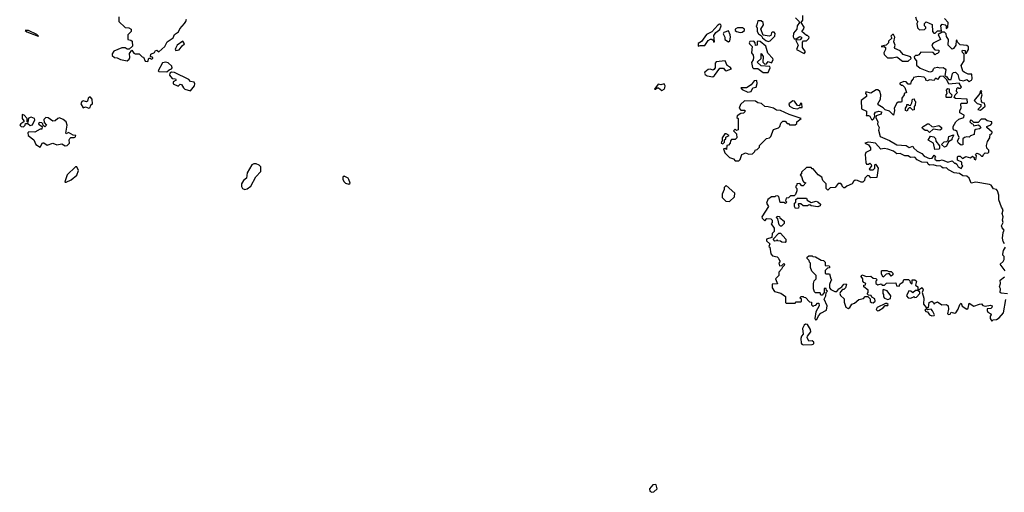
# Model space of a CAD drawing. Extents: x 2029826 to 2248070, y 228728 to 402406.
# Tile 262 of 368: x 2177472 to 2186186, y 233064 to 237250. Entities that reach past the tile are written whole.
import ezdxf

# ---------------------------------------------------------------- set-up
doc = ezdxf.new("R2010")
doc.units = 0

msp = doc.modelspace()

# ---------------------------------------------------------------- linework, layer by layer
at = {"layer": '0CON10XD'}
for points in [[(2178350, 237275), (2178350, 237235), (2178405, 237180), (2178437, 237177), (2178460, 237165), (2178460, 237145), (2178430, 237115), (2178430, 237075), (2178455, 237070), (2178468.3, 237058.3), (2178470, 237015), (2178441.7, 236988.3), (2178425, 236987.5), (2178405, 237000), (2178375, 237000), (2178305, 236970), (2178291.7, 236948.3), (2178292, 236932), (2178310, 236915), (2178335, 236912.5), (2178366, 236896), (2178424, 236886), (2178440, 236900), (2178446.4, 236916.4), (2178445, 236950), (2178465, 236980), (2178483.6, 236953.6), (2178495, 236947.5), (2178528.3, 236948.3), (2178555, 236920), (2178568.3, 236918.3), (2178583.6, 236883.6), (2178605, 236880)], [(2184337.5, 237265), (2184370, 237235), (2184373.3, 237225), (2184353.3, 237195), (2184350, 237165), (2184320.5, 237129.6), (2184317, 237097), (2184325, 237080), (2184345, 237080), (2184375, 237100), (2184390, 237095), (2184390, 237085), (2184378.3, 237071.7), (2184345, 237070), (2184340, 237065), (2184360, 237025), (2184347.5, 236985), (2184415, 236950)], [(2184415, 236950), (2184427.5, 236965), (2184400, 237005), (2184398.3, 237051.7), (2184408.3, 237061.7), (2184435, 237062.5), (2184456.1, 237083.9), (2184457.5, 237095), (2184445, 237110), (2184435, 237110), (2184392.5, 237145), (2184412, 237168), (2184414.2, 237185), (2184386.7, 237225), (2184402, 237245), (2184401.7, 237288.3)], [(2185400, 237275), (2185410, 237245), (2185420, 237235), (2185412.5, 237215), (2185417.5, 237177.5), (2185435, 237160), (2185478.3, 237161.7), (2185490, 237175), (2185490, 237185), (2185480, 237195), (2185480, 237215), (2185495, 237230), (2185548.3, 237208.3), (2185550, 237145), (2185561.7, 237131.7), (2185575, 237130)], [(2185575, 237130), (2185595, 237150), (2185628.3, 237151.7), (2185622.5, 237195), (2185635, 237210), (2185663, 237203), (2185670, 237195), (2185671.7, 237171.7), (2185687, 237183), (2185690, 237225), (2185655, 237260)], [(2178605, 236880), (2178615, 236910), (2178628.3, 236908.3), (2178635, 236900), (2178650, 236905), (2178650, 236915), (2178630, 236925), (2178632.5, 236945), (2178665, 236960), (2178675, 236977.5), (2178685, 236980), (2178705, 236963.8), (2178757.8, 237012.2), (2178778.8, 237055), (2178831.1, 237088.9), (2178841.9, 237118.1), (2178876.4, 237143.6), (2178890, 237170), (2178931.2, 237215), (2178942, 237235), (2178948.8, 237255)], [(2183475, 237014), (2183495, 237020.8), (2183535, 237020), (2183563.8, 237065), (2183585, 237076), (2183596.7, 237076.7), (2183608.3, 237068.3), (2183615, 237050), (2183620, 237055), (2183615, 237110), (2183633.2, 237136.8), (2183667.6, 237162.4), (2183680, 237195), (2183678, 237208), (2183665, 237209.2), (2183649.4, 237200.6), (2183598.8, 237141.2), (2183550.5, 237119.6), (2183505, 237056.7), (2183475, 237040), (2183475, 237014)], [(2183847, 237137), (2183865, 237140), (2183887.5, 237155), (2183887.5, 237165), (2183867.3, 237177.3), (2183823.6, 237176.4), (2183802.5, 237165), (2183802.5, 237155), (2183815, 237146.7), (2183847, 237137)], [(2184095, 237057.5), (2184115, 237062.5), (2184156.1, 237103.9), (2184158.3, 237128.3), (2184148.3, 237138.3), (2184135, 237140), (2184126.4, 237133.6), (2184119.3, 237110.7), (2184106.1, 237103.9), (2184051.7, 237111.7), (2184030, 237165), (2184053.3, 237205), (2184052.5, 237225), (2184035, 237240), (2184005, 237240), (2183997, 237203), (2183990, 237195), (2184000, 237175), (2184000, 237145), (2184010, 237125), (2184038.3, 237108.3), (2184045, 237090), (2184076.4, 237066.4), (2184095, 237057.5)], [(2177635, 237103.3), (2177640, 237105), (2177625, 237118.8), (2177550, 237155), (2177520, 237155), (2177535, 237141.2), (2177635, 237103.3)], [(2183745, 237053.3), (2183757.7, 237062.3), (2183761.2, 237095), (2183760, 237115), (2183745, 237150), (2183705, 237136.7), (2183697.5, 237125), (2183712.5, 237095), (2183713.3, 237075), (2183745, 237053.3)], [(2185335, 236882.5), (2185360, 236905), (2185355, 236920), (2185291.7, 236941.7), (2185263, 236973), (2185217.5, 236995), (2185212.5, 237005), (2185220, 237025), (2185207.5, 237055), (2185217.5, 237095), (2185205, 237120), (2185195, 237120), (2185182.5, 237105), (2185190, 237085), (2185161.7, 237058.3), (2185160, 237045), (2185140, 237025), (2185100, 237015), (2185100, 237010), (2185121.7, 237011.7), (2185133, 237003), (2185134, 236985), (2185118.8, 236955), (2185121.7, 236941.7), (2185153, 236913), (2185195, 236912.5), (2185235, 236920), (2185283.6, 236883.6), (2185335, 236882.5)], [(2185875, 236702.5), (2185896.4, 236713.6), (2185902.5, 236725), (2185898.3, 236768.3), (2185865, 236767.5), (2185830, 236785), (2185820, 236795), (2185802.5, 236845), (2185830, 236885), (2185830, 236945), (2185815, 236960), (2185812.5, 236975), (2185815, 236980), (2185838.3, 236978.3), (2185840, 236955), (2185848.3, 236951.7), (2185870, 236985), (2185868.3, 237008.3), (2185855, 237020), (2185795, 237027.5), (2185771.7, 237051.7), (2185765, 237070), (2185760, 237065), (2185757, 237023), (2185736.4, 236993.6), (2185725, 236990), (2185690, 237025), (2185692.5, 237075), (2185675, 237100), (2185670, 237125), (2185655, 237140), (2185635, 237140), (2185601.7, 237118.3), (2185620, 237075), (2185555, 237042.5), (2185543, 237027), (2185553, 237003), (2185571.7, 236981.7), (2185605, 236980), (2185607, 236963), (2185595, 236950), (2185581.7, 236948.3), (2185575, 236940), (2185555, 236960), (2185448.3, 236961.7), (2185430, 236940), (2185417.5, 236932.5), (2185398.3, 236931.7), (2185388.3, 236921.7), (2185390, 236905), (2185410, 236885), (2185407.5, 236847.5), (2185441.2, 236821.2), (2185515, 236790), (2185535, 236787.5), (2185553, 236797), (2185557.5, 236815), (2185567.7, 236822.3), (2185595, 236828.6), (2185615, 236822.5), (2185645.8, 236825.8), (2185663.3, 236815), (2185667.5, 236805), (2185660, 236755), (2185677.5, 236745), (2185691.7, 236721.7), (2185715, 236720), (2185727.5, 236772.5), (2185735, 236780.8), (2185755, 236784), (2185773.3, 236763.3), (2185786.4, 236716.4), (2185825, 236708.8), (2185855, 236718.8), (2185875, 236702.5)], [(2178855, 236977.5), (2178885, 236983.3), (2178910.7, 237019.3), (2178930, 237035), (2178915, 237060), (2178866.2, 237025), (2178850, 236995), (2178847.5, 236985), (2178855, 236977.5)], [(2184051.2, 236781.2), (2184095, 236782.5), (2184112.5, 236825), (2184110, 236835), (2184035, 236840), (2183997.5, 236875), (2184032.5, 236905), (2184035, 236950), (2184052.5, 236925), (2184048.8, 236875), (2184065, 236856.7), (2184080, 236860), (2184095, 236880), (2184125, 236867.5), (2184140, 236895), (2184137, 236907), (2184093.9, 236953.9), (2184074.1, 237014.1), (2184025, 237057.5), (2184005, 237060), (2184000, 237055), (2184000, 237025), (2183985, 237020), (2183980, 237045), (2183969.3, 237059.3), (2183935, 237058), (2183929.2, 237045), (2183932, 237035), (2183953.8, 237013.8), (2183947, 236957), (2183963.8, 236935), (2183965.8, 236915.8), (2183963.3, 236895), (2183948, 236872), (2183955.8, 236825.8), (2183965, 236816.7), (2184005, 236817.5), (2184051.2, 236781.2)], [(2178775, 236787.5), (2178793.9, 236806.1), (2178815.9, 236814.1), (2178822, 236825), (2178819.5, 236839.6), (2178787, 236867), (2178765, 236873.3), (2178735, 236868.8), (2178698.3, 236798.3), (2178705, 236792.5), (2178775, 236787.5)], [(2183605, 236743.3), (2183620, 236755), (2183668.6, 236821.4), (2183702, 236822), (2183715, 236800), (2183725, 236796.7), (2183770, 236815), (2183759.3, 236829.3), (2183734.3, 236844.3), (2183716, 236886), (2183635, 236876), (2183627.5, 236865), (2183626, 236825), (2183615, 236810), (2183605, 236803.3), (2183585, 236812), (2183565, 236810), (2183536.2, 236785), (2183533.3, 236775), (2183538.8, 236765), (2183555, 236752.5), (2183605, 236743.3)], [(2178985, 236620), (2179018.8, 236665), (2179021.7, 236681.7), (2179016.4, 236696.4), (2178985, 236703.3), (2178968.8, 236718.8), (2178842.3, 236782.3), (2178816.2, 236783.8), (2178800, 236775), (2178798.3, 236758.3), (2178820.5, 236730.4), (2178850, 236725), (2178857.5, 236715), (2178831.2, 236698.8), (2178830.7, 236680.7), (2178875, 236662.5), (2178892, 236678), (2178905, 236676.2), (2178921.2, 236645), (2178934.2, 236634.2), (2178985, 236620)], [(2185805, 235932.5), (2185820, 235955), (2185810, 235965), (2185808.3, 235988.3), (2185770, 236005), (2185770, 236035), (2185775, 236040), (2185795, 236040), (2185815, 236020), (2185845, 236037.5), (2185885, 236027.5), (2185905, 236040), (2185918.3, 236028.3), (2185920, 236015), (2185935, 236010), (2185940, 236045), (2185930, 236055), (2185942.5, 236067.5), (2185965, 236060), (2185985, 236040), (2185995, 236040), (2186000, 236055), (2186015, 236070), (2186035, 236067.5), (2186050, 236075), (2186050, 236095), (2186031.7, 236111.7), (2186027.5, 236135), (2186038.3, 236171.7), (2186057, 236203), (2186060, 236235), (2186075, 236240), (2186076.7, 236255), (2186030, 236295), (2186030, 236305), (2186065, 236320), (2186075, 236330), (2186076.4, 236346.4), (2186033, 236353), (2186015, 236370), (2185981.7, 236368.3), (2185955, 236340), (2185915, 236340), (2185898.3, 236358.3), (2185885, 236360), (2185880, 236345), (2185895, 236330), (2185908.3, 236328.3), (2185915, 236310), (2185955, 236320), (2185970, 236310), (2185977, 236293), (2185965, 236282.5), (2185932.5, 236277.5), (2185921.7, 236268.3), (2185918.3, 236231.7), (2185885, 236220), (2185875, 236210), (2185855, 236212.5), (2185833.8, 236206.2), (2185820, 236195), (2185818.3, 236141.7), (2185805, 236140), (2185780, 236155), (2185772.5, 236175), (2185787, 236207), (2185773, 236233), (2185768.3, 236258.3), (2185755, 236270), (2185741.7, 236271.7), (2185733, 236283), (2185732.5, 236305), (2185757.5, 236345), (2185781.7, 236368.3), (2185826.7, 236383.3), (2185830, 236405), (2185792.5, 236425), (2185793.3, 236445), (2185803.3, 236465), (2185800, 236505), (2185805, 236510), (2185855, 236510), (2185860, 236515), (2185857, 236547), (2185755, 236552.5), (2185741.7, 236561.7), (2185750, 236585), (2185770, 236605), (2185762.5, 236615), (2185765, 236640), (2185775, 236650), (2185783, 236643), (2185797, 236643), (2185806.4, 236653.6), (2185785, 236687.5), (2185695, 236680), (2185678.3, 236718.3), (2185645, 236750), (2185613.9, 236746.1), (2185595, 236720), (2185585, 236730), (2185575, 236730), (2185565, 236710), (2185525, 236717.5), (2185505, 236707.5), (2185490, 236715), (2185490, 236725), (2185475, 236740), (2185425, 236747.5), (2185381.7, 236738.3), (2185380, 236725), (2185360, 236705), (2185355, 236680), (2185335, 236680), (2185318.3, 236698.3), (2185295, 236702.5), (2185261.7, 236688.3), (2185261.7, 236681.7), (2185275, 236670), (2185285, 236670), (2185305, 236650), (2185320, 236605), (2185300, 236595), (2185300, 236585), (2185280, 236555), (2185280, 236525), (2185275, 236520), (2185245, 236520), (2185235, 236510), (2185210, 236465), (2185212.5, 236445), (2185205, 236403.3), (2185170.7, 236440.7), (2185131.7, 236451.7), (2185115, 236470), (2185070, 236495), (2185067.5, 236505), (2185090, 236545), (2185094, 236585), (2185085, 236612.5), (2185065, 236630), (2185051.7, 236628.3), (2185005, 236600), (2184960, 236610), (2184957.5, 236595), (2184966.7, 236585), (2184965, 236570), (2184920, 236535), (2184921.7, 236461.7), (2184965, 236440), (2184967.5, 236412.5), (2184961.7, 236401.7), (2184985, 236402.5), (2184996.4, 236396.4), (2185010, 236365), (2185017, 236363), (2185030, 236375), (2185040, 236395), (2185037.5, 236415), (2185045, 236430), (2185075, 236440), (2185100, 236435), (2185096.4, 236413.6), (2185053, 236397), (2185047.5, 236385), (2185067.5, 236345), (2185062.5, 236325), (2185077.5, 236295), (2185072.5, 236272.5), (2185087.5, 236215), (2185170, 236180), (2185235, 236140.8), (2185316.1, 236136.1), (2185345, 236117.5), (2185375, 236130), (2185382.5, 236115), (2185414.2, 236084.2), (2185456.7, 236065), (2185475, 236041.2), (2185525, 236021.2), (2185547.5, 236022.5), (2185565, 236050), (2185580, 236035), (2185571.7, 236028.3), (2185570, 236015), (2185585, 236003.3), (2185615, 236002.5), (2185635, 236010), (2185685, 235987.5), (2185725, 236000), (2185745, 235980), (2185755, 235980), (2185765, 235970), (2185777, 235947), (2185805, 235932.5)], [(2183155, 236622.5), (2183175, 236634.2), (2183180.8, 236645), (2183183.8, 236665), (2183175, 236682.5), (2183145, 236672.5), (2183122.5, 236677.5), (2183090, 236635), (2183100, 236635), (2183112.5, 236647.5), (2183125, 236647.5), (2183155, 236622.5)], [(2183915, 236608), (2183945, 236612.5), (2183960, 236645), (2183988.3, 236651.7), (2183997.5, 236685), (2183995, 236710), (2183971.7, 236708.3), (2183946.4, 236673.6), (2183903.9, 236646.1), (2183853.8, 236646.2), (2183865, 236631.2), (2183915, 236608)], [(2178085, 236467.5), (2178095, 236472.5), (2178102.5, 236495), (2178117.5, 236505), (2178113.3, 236545), (2178095, 236566), (2178078.8, 236555), (2178073, 236527), (2178065, 236523.3), (2178035, 236532), (2178021.2, 236525), (2178013.8, 236505), (2178035, 236470), (2178055, 236476.7), (2178085, 236467.5)], [(2185715, 236560), (2185675, 236560), (2185670, 236565), (2185670, 236585), (2185680, 236595), (2185673.3, 236625), (2185685, 236640), (2185697.5, 236637.5), (2185698.3, 236608.3), (2185720, 236585), (2185715, 236560)], [(2185975, 236450), (2186017.5, 236485), (2186009.3, 236509.3), (2185992.5, 236512.5), (2185982.5, 236525), (2185980, 236555), (2185990, 236585), (2185980, 236605), (2185987, 236613), (2185985, 236620), (2185971.7, 236618.3), (2185970, 236595), (2185920, 236535), (2185945, 236507.5), (2185978.3, 236498.3), (2185978.3, 236481.7), (2185950, 236455), (2185975, 236450)], [(2183835, 236000), (2183847, 236013), (2183862.5, 236055), (2183876.7, 236063.3), (2183895, 236070), (2183925, 236060), (2183958.3, 236061.7), (2183978.3, 236081.7), (2183980, 236095), (2183998.3, 236101.7), (2184018.3, 236121.7), (2184020, 236135), (2184081.7, 236198.3), (2184107, 236203), (2184120, 236215), (2184143.6, 236276.4), (2184188.3, 236291.7), (2184200, 236305), (2184207.5, 236335), (2184225, 236352.5), (2184245, 236350), (2184265, 236330), (2184275, 236330), (2184285, 236320), (2184335, 236320), (2184348.3, 236331.7), (2184350, 236345), (2184387.5, 236375), (2184281.5, 236411.5), (2184205, 236445.6), (2184169.4, 236449.4), (2184142.5, 236465), (2184095, 236478), (2184065, 236480), (2184036.4, 236506.4), (2184003.2, 236513.2), (2183985, 236527.1), (2183885, 236530), (2183851.7, 236498.3), (2183840, 236465), (2183855, 236450), (2183888.3, 236448.3), (2183890, 236435), (2183878.3, 236421.7), (2183855, 236420), (2183821.7, 236398.3), (2183820, 236385), (2183830, 236375), (2183830, 236275), (2183815, 236270), (2183805, 236280), (2183790, 236265), (2183815, 236240), (2183820, 236205), (2183805, 236190), (2183771.7, 236188.3), (2183763, 236177), (2183760, 236155), (2183745, 236140), (2183730, 236135), (2183728.3, 236101.7), (2183715, 236110), (2183700, 236105), (2183711.7, 236071.7), (2183755, 236030), (2183788.3, 236018.3), (2183805, 236000), (2183835, 236000)], [(2184355, 236461.2), (2184375, 236472.5), (2184397.5, 236472.5), (2184395, 236507.5), (2184385, 236510), (2184371.7, 236488.3), (2184355, 236490), (2184329.3, 236529.3), (2184315, 236532.5), (2184277.5, 236505), (2184283.3, 236485), (2184317.5, 236465), (2184355, 236461.2)], [(2185325, 236440), (2185310, 236445), (2185310, 236465), (2185322.5, 236485), (2185322.5, 236497.5), (2185335, 236500), (2185341.7, 236491.7), (2185355, 236490), (2185367, 236513), (2185373, 236547), (2185388.3, 236548.3), (2185390, 236535), (2185400, 236525), (2185397, 236493), (2185388.3, 236481.7), (2185388.3, 236451.7), (2185375, 236450), (2185355, 236470), (2185345, 236470), (2185331.7, 236458.3), (2185325, 236440)], [(2177505, 236300), (2177520, 236315), (2177525, 236330), (2177545, 236330), (2177565, 236312.5), (2177585, 236317.5), (2177606.7, 236363.3), (2177603.3, 236375), (2177575, 236386), (2177551.7, 236378.3), (2177545, 236340), (2177540, 236345), (2177540, 236375), (2177512.5, 236405), (2177495, 236410), (2177493.6, 236373.6), (2177510, 236355), (2177510, 236345), (2177481.7, 236328.3), (2177472.5, 236315), (2177485, 236303.3), (2177505, 236300)], [(2177655, 236120), (2177675, 236160), (2177685, 236160), (2177715, 236137.5), (2177766.7, 236156.7), (2177801.7, 236141.7), (2177845, 236150), (2177875, 236134), (2177893.9, 236136.1), (2177912.5, 236155), (2177910, 236185), (2177915, 236197.5), (2177925, 236207.5), (2177955, 236207.5), (2177966.4, 236213.6), (2177970, 236225), (2177945, 236227.5), (2177905, 236250), (2177885, 236240), (2177880, 236245), (2177892.5, 236315), (2177882.5, 236345), (2177857, 236367), (2177825, 236380), (2177810, 236375), (2177786.2, 236353.8), (2177765, 236350), (2177725, 236380), (2177705, 236382.5), (2177687.5, 236365), (2177688.3, 236338.3), (2177710, 236315), (2177695, 236300), (2177681.7, 236311.7), (2177678.3, 236328.3), (2177667, 236337), (2177645, 236340), (2177640, 236325), (2177670, 236305), (2177668.3, 236281.7), (2177655, 236280), (2177607, 236253), (2177552.5, 236257.5), (2177543.3, 236246.7), (2177546.2, 236225), (2177596.4, 236186.4), (2177616.2, 236145), (2177655, 236120)], [(2185525, 236250), (2185505, 236270), (2185485, 236267.5), (2185462.5, 236285), (2185460, 236295), (2185467, 236303), (2185505, 236327.5), (2185517, 236327), (2185543, 236303), (2185555, 236300), (2185605, 236312.5), (2185630, 236295), (2185628.3, 236281.7), (2185615, 236272.5), (2185555, 236280), (2185525, 236250)], [(2183695, 236150), (2183710, 236165), (2183710, 236185), (2183720, 236195), (2183721.7, 236208.3), (2183750, 236225), (2183725, 236240), (2183711.7, 236238.3), (2183690, 236205), (2183690, 236175), (2183681.7, 236168.3), (2183680, 236155), (2183695, 236150)], [(2185571.7, 236101.7), (2185560, 236155), (2185511.7, 236181.7), (2185531.7, 236218.3), (2185561.7, 236211.7), (2185577, 236197), (2185580, 236175), (2185611.7, 236131.7), (2185611.7, 236108.3), (2185605, 236102.5), (2185571.7, 236101.7)], [(2185655, 236120), (2185630, 236145), (2185653, 236167), (2185678.3, 236171.7), (2185687.5, 236182.5), (2185693.6, 236216.4), (2185735, 236230), (2185737, 236223), (2185720, 236195), (2185720, 236185), (2185691.7, 236168.3), (2185675, 236130), (2185655, 236120)], [(2186188.6, 235265), (2186174.3, 235284.3), (2186168.1, 235315), (2186174.2, 235365), (2186183.8, 235385), (2186166.9, 235406.9), (2186162, 235425), (2186174, 235455), (2186169.2, 235475), (2186174.2, 235505), (2186167.5, 235535), (2186175.8, 235565), (2186160.5, 235590.4), (2186137.5, 235655), (2186136.2, 235695), (2186126, 235735), (2186115, 235746.2), (2186091.2, 235751.2), (2186068, 235785), (2186055, 235791.4), (2185935, 235811.2), (2185892.5, 235802.5), (2185873.8, 235845), (2185855, 235863.8), (2185817.1, 235867.1), (2185788, 235888), (2185742.5, 235892.5), (2185691.1, 235921.1), (2185675, 235936.7), (2185645, 235935.7), (2185633.4, 235943.4), (2185622.9, 235952.9), (2185585.5, 235955.5), (2185555.9, 235965.9), (2185522.5, 235962.5), (2185510.7, 235970.7), (2185505, 235986), (2185455, 235987.5), (2185415, 236008.8), (2185395, 236031.2), (2185355, 236028.8), (2185335, 236045.7), (2185305, 236045.7), (2185265, 236064.2), (2185235, 236060.8), (2185206, 236085), (2185155, 236104.5), (2185122.2, 236107.8), (2185092.9, 236102.9), (2185045, 236155.8), (2184985, 236165.7), (2184950, 236155), (2184983, 236143), (2185002.5, 236115), (2185000, 236095), (2184960, 236075), (2184953, 236057), (2184960, 235985), (2184965, 235970), (2184985, 235970), (2184995, 235980), (2185008.3, 235968.3), (2185010, 235955), (2184990, 235925), (2184995, 235920), (2185025, 235920), (2185040, 235935), (2185040, 235965), (2185045, 235970), (2185055, 235960), (2185070, 235935), (2185058.3, 235851.7), (2185005, 235850), (2184988.3, 235868.3), (2184975, 235870), (2184950, 235845), (2184947.5, 235825), (2184935, 235812.5), (2184918.3, 235811.7), (2184887, 235827), (2184865, 235830), (2184851.7, 235818.3), (2184840, 235795), (2184793, 235777), (2184775, 235760), (2184765, 235760), (2184750, 235775), (2184750, 235785), (2184738.3, 235798.3), (2184715, 235800), (2184690, 235765), (2184645, 235760), (2184625, 235740), (2184610, 235755), (2184610, 235795), (2184580, 235825), (2184570, 235855), (2184537, 235877), (2184495, 235930), (2184485, 235930), (2184475, 235940), (2184435, 235940), (2184391.7, 235898.3), (2184390, 235885), (2184380, 235875), (2184391.7, 235861.7), (2184402.5, 235822.5), (2184411.7, 235811.7), (2184430, 235805), (2184405, 235780), (2184395, 235780), (2184375, 235800), (2184350, 235795), (2184350, 235785), (2184340, 235775), (2184340, 235765), (2184350, 235755), (2184350, 235735), (2184338.3, 235701.7), (2184325, 235690), (2184295, 235690), (2184277, 235673), (2184255, 235670), (2184250, 235645), (2184260, 235635), (2184248.3, 235621.7), (2184235, 235630), (2184201.7, 235631.7), (2184190, 235685), (2184175, 235690), (2184161.7, 235688.3), (2184155, 235680), (2184125, 235680), (2184091.7, 235658.3), (2184082.5, 235625), (2184100, 235595), (2184040, 235505), (2184041.7, 235491.7), (2184065, 235470), (2184085, 235490), (2184120, 235485), (2184130, 235475), (2184130, 235455), (2184123, 235443), (2184150, 235405), (2184150, 235375), (2184130, 235355), (2184128.3, 235321.7), (2184080, 235305), (2184081.7, 235291.7), (2184110, 235265), (2184102.5, 235242.5), (2184110, 235235), (2184120, 235175), (2184135, 235160), (2184175, 235150), (2184188.3, 235138.3), (2184190, 235125), (2184200, 235115), (2184200, 235105), (2184190, 235095), (2184195, 235070), (2184218.3, 235071.7), (2184235, 235090), (2184240, 235085), (2184238.3, 235071.7), (2184221.7, 235058.3), (2184215, 235040), (2184190, 235015), (2184190, 234985), (2184160, 234955), (2184178.3, 234911.7), (2184131.7, 234908.3), (2184130, 234875), (2184153, 234843), (2184207, 234827), (2184248.3, 234798.3), (2184250, 234745), (2184255, 234740), (2184335, 234740), (2184345, 234750), (2184385, 234750), (2184390, 234755), (2184390, 234775), (2184380, 234785), (2184385, 234800), (2184405, 234800), (2184411.7, 234791.7), (2184425, 234790), (2184461.7, 234751.7), (2184478.3, 234748.3), (2184480, 234725), (2184495, 234710), (2184501.7, 234718.3), (2184518.3, 234721.7), (2184531.7, 234738.3), (2184545, 234740), (2184547.5, 234715), (2184517, 234663), (2184508.8, 234605), (2184515, 234592.5), (2184526, 234594), (2184542, 234628), (2184560.5, 234649.6), (2184611.7, 234678.3), (2184618.8, 234715), (2184590, 234775), (2184607, 234803), (2184610, 234835), (2184620, 234845), (2184611.7, 234851.7), (2184608.3, 234868.3), (2184591.7, 234868.3), (2184590, 234835), (2184575, 234810), (2184561.7, 234811.7), (2184555, 234830), (2184515, 234830), (2184505, 234840), (2184497.5, 234865), (2184497.5, 234915), (2184503, 234937), (2184520, 234955), (2184520, 234985), (2184483, 235023), (2184470, 235055), (2184470, 235095), (2184461.7, 235101.7), (2184458.3, 235118.3), (2184440, 235135), (2184441.7, 235148.3), (2184455, 235160), (2184485, 235160), (2184491.7, 235151.7), (2184515, 235150), (2184565, 235120), (2184587, 235117), (2184601.7, 235101.7), (2184601.7, 235071.7), (2184635, 235070), (2184640, 235065), (2184638.3, 235051.7), (2184621.7, 235048.3), (2184601.7, 235028.3), (2184600, 235005), (2184605, 235000), (2184638.3, 234998.3), (2184650, 234955), (2184660, 234945), (2184651.7, 234938.3), (2184640, 234905), (2184640, 234875), (2184650, 234860), (2184685, 234842.5), (2184705, 234842.5), (2184720, 234865), (2184746.7, 234883.3), (2184765, 234907.5), (2184785, 234910), (2184790, 234905), (2184780, 234875), (2184765, 234860), (2184755, 234860), (2184735, 234840), (2184730, 234825), (2184737, 234807), (2184767, 234777), (2184768.3, 234748.3), (2184783.3, 234703.3), (2184803.6, 234693.6), (2184820, 234700), (2184835, 234730), (2184860.5, 234739.6), (2184898.3, 234771.7), (2184938.8, 234781.2), (2184955, 234800), (2184978.3, 234798.3), (2184997.5, 234777.5), (2184997.5, 234755), (2185010, 234745), (2185026.2, 234743.8), (2185041.7, 234758.3), (2185038.8, 234778.8), (2185012.5, 234792.5), (2185008.3, 234808.3), (2184985, 234810), (2184971.7, 234821.7), (2184980, 234835), (2184980, 234855), (2184943.3, 234885), (2184941.7, 234898.3), (2184958.3, 234901.7), (2184960, 234915), (2184941.7, 234921.7), (2184933, 234933), (2184932.5, 234955), (2184920, 234975), (2184925, 234990), (2184967, 234977), (2185005, 234980), (2185025, 234960), (2185048.3, 234958.3), (2185060, 234945), (2185050, 234935), (2185050, 234915), (2185065, 234902.5), (2185095, 234910), (2185105, 234900), (2185125, 234900), (2185142.5, 234917.5), (2185225, 234920), (2185231.7, 234891.7), (2185255, 234890), (2185261.7, 234908.3), (2185275, 234920), (2185288.3, 234921.7), (2185295, 234950), (2185338.3, 234948.3), (2185348.3, 234938.3), (2185351.7, 234921.7), (2185365, 234910), (2185370, 234915), (2185370, 234945), (2185395, 234946.7), (2185407.5, 234935), (2185400, 234900), (2185420, 234885), (2185421.7, 234861.7), (2185435, 234860), (2185445, 234870), (2185458.3, 234878.3), (2185466.4, 234856.4), (2185460, 234835), (2185472.5, 234785), (2185470.7, 234730.7), (2185495, 234700), (2185515, 234700), (2185520, 234745), (2185545, 234757.5), (2185560, 234745), (2185565, 234730), (2185570, 234740), (2185595, 234750), (2185633.8, 234723.8), (2185675, 234726.7), (2185687.5, 234715), (2185692.5, 234685), (2185683.3, 234645), (2185695, 234640), (2185705, 234642.5), (2185715, 234660), (2185745, 234650), (2185757.5, 234655), (2185777.5, 234685), (2185793, 234727), (2185805, 234740), (2185813.6, 234713.6), (2185855, 234687.5), (2185866.7, 234695), (2185875, 234740), (2185915, 234712.5), (2185965, 234731.2), (2185985, 234732.5), (2185995, 234720), (2186015, 234712.5), (2186063, 234723), (2186077.5, 234715), (2186075, 234700), (2186065, 234693.3), (2186035, 234690), (2186032.5, 234675), (2186040.7, 234660.7), (2186067.5, 234645), (2186070, 234635), (2186060, 234625), (2186060, 234605), (2186075, 234580)], [(2179465, 235747.1), (2179485, 235751.1), (2179517.8, 235775), (2179562.1, 235857.9), (2179606.1, 235905), (2179605.3, 235945.4), (2179590.7, 235960.7), (2179565, 235973.8), (2179545, 235973.3), (2179526.4, 235963.6), (2179486.7, 235895), (2179480, 235845), (2179453.6, 235826.4), (2179435.8, 235795), (2179433.9, 235773.9), (2179443.6, 235753.6), (2179465, 235747.1)], [(2177875, 235810), (2177885, 235812), (2177926.9, 235833.1), (2177978.2, 235871.8), (2177992.9, 235915), (2177978.1, 235948.1), (2177965, 235945.8), (2177893.8, 235875), (2177871.2, 235815), (2177875, 235810)], [(2180385, 235792.5), (2180397.5, 235802.5), (2180386, 235835), (2180378.8, 235845), (2180342.5, 235865), (2180333.3, 235855), (2180333.3, 235835), (2180343.9, 235813.9), (2180355, 235802.5), (2180385, 235792.5)], [(2183755, 235640), (2183798.3, 235681.7), (2183800, 235715), (2183725, 235782.5), (2183706.7, 235765), (2183706.7, 235745), (2183687.5, 235705), (2183690, 235675), (2183722.5, 235642.5), (2183755, 235640)], [(2184338.3, 235578.3), (2184330, 235595), (2184330, 235625), (2184340, 235635), (2184341.7, 235658.3), (2184355, 235670), (2184435, 235670), (2184441.7, 235651.7), (2184475, 235630), (2184521.7, 235641.7), (2184536.7, 235636.7), (2184560, 235615), (2184555, 235600), (2184535, 235592.5), (2184475, 235600), (2184465, 235610), (2184451.7, 235608.3), (2184445, 235600), (2184405, 235600), (2184385, 235620), (2184365, 235620), (2184360, 235615), (2184367.5, 235597.5), (2184365, 235580), (2184338.3, 235578.3)], [(2184205, 235420), (2184193, 235433), (2184180, 235485), (2184170, 235495), (2184175, 235510), (2184195, 235507.5), (2184200, 235495), (2184237.5, 235465), (2184236.1, 235443.9), (2184215, 235422.5), (2184205, 235420)], [(2184245, 235277.5), (2184218.3, 235278.3), (2184205, 235290), (2184181.7, 235291.7), (2184175, 235300), (2184168.3, 235291.7), (2184155, 235290), (2184140, 235305), (2184191.7, 235358.3), (2184205, 235360), (2184252.5, 235305), (2184252.5, 235285), (2184245, 235277.5)], [(2186192.5, 235025), (2186150, 235085), (2186175, 235107.5), (2186183.3, 235125), (2186183, 235153), (2186172.5, 235165), (2186173, 235173), (2186178.8, 235205), (2186196.2, 235235)], [(2185115, 234970), (2185100, 234995), (2185100, 235025), (2185105, 235030), (2185145, 235030), (2185165, 235020), (2185185, 235020), (2185200, 235005), (2185198.3, 234991.7), (2185185, 234980), (2185168.3, 234998.3), (2185155, 235000), (2185140, 234995), (2185115, 234970)], [(2186215, 234822.5), (2186158.3, 234828.3), (2186150, 234835), (2186152.5, 234865), (2186142.5, 234885), (2186152.5, 234915), (2186148.3, 234941.7), (2186188.3, 234971.7)], [(2185155, 234772.5), (2185178.3, 234781.7), (2185180, 234805), (2185149.3, 234849.3), (2185115, 234860), (2185110, 234855), (2185110, 234825), (2185117, 234817), (2185117.5, 234795), (2185125, 234782.5), (2185155, 234772.5)], [(2185355, 234783.3), (2185378.3, 234791.7), (2185385, 234800), (2185395, 234790), (2185408.3, 234791.7), (2185437.5, 234825), (2185438.3, 234838.3), (2185421.7, 234851.7), (2185398.3, 234851.7), (2185375, 234830), (2185357, 234847), (2185341.7, 234848.3), (2185320, 234805), (2185335, 234787.5), (2185355, 234783.3)], [(2185063, 234673), (2185075, 234673.3), (2185115, 234696.7), (2185131.7, 234718.3), (2185155, 234720), (2185158.3, 234728.3), (2185147, 234737), (2185133, 234737), (2185060, 234700), (2185053, 234683), (2185063, 234673)], [(2186075, 234580), (2186087.5, 234592.5), (2186115, 234596), (2186139.4, 234610.6), (2186177.5, 234655), (2186198.3, 234771.7)], [(2185545, 234627.5), (2185565, 234630), (2185567.5, 234635), (2185550.7, 234670.7), (2185537, 234687), (2185505, 234680), (2185495, 234690), (2185483, 234677), (2185490, 234665), (2185505, 234662.5), (2185525, 234636.7), (2185545, 234627.5)], [(2184405, 234370), (2184485, 234374), (2184500, 234380), (2184500, 234395), (2184485, 234406.2), (2184455, 234403.3), (2184442, 234435), (2184443.9, 234446.1), (2184473.3, 234485), (2184470, 234505), (2184445, 234550), (2184425, 234553.3), (2184413.8, 234545), (2184400, 234515), (2184406.7, 234465), (2184391.7, 234448.3), (2184383.6, 234426.4), (2184388.8, 234385), (2184393.3, 234375), (2184405, 234370)], [(2183065, 233064.4), (2183085, 233069.4), (2183114.3, 233095), (2183105, 233130.8), (2183095, 233134.4), (2183075, 233129.4), (2183045.7, 233095), (2183047.5, 233075), (2183065, 233064.4)]]:
    msp.add_lwpolyline(points, dxfattribs=at)

doc.saveas('drawing.dxf')
